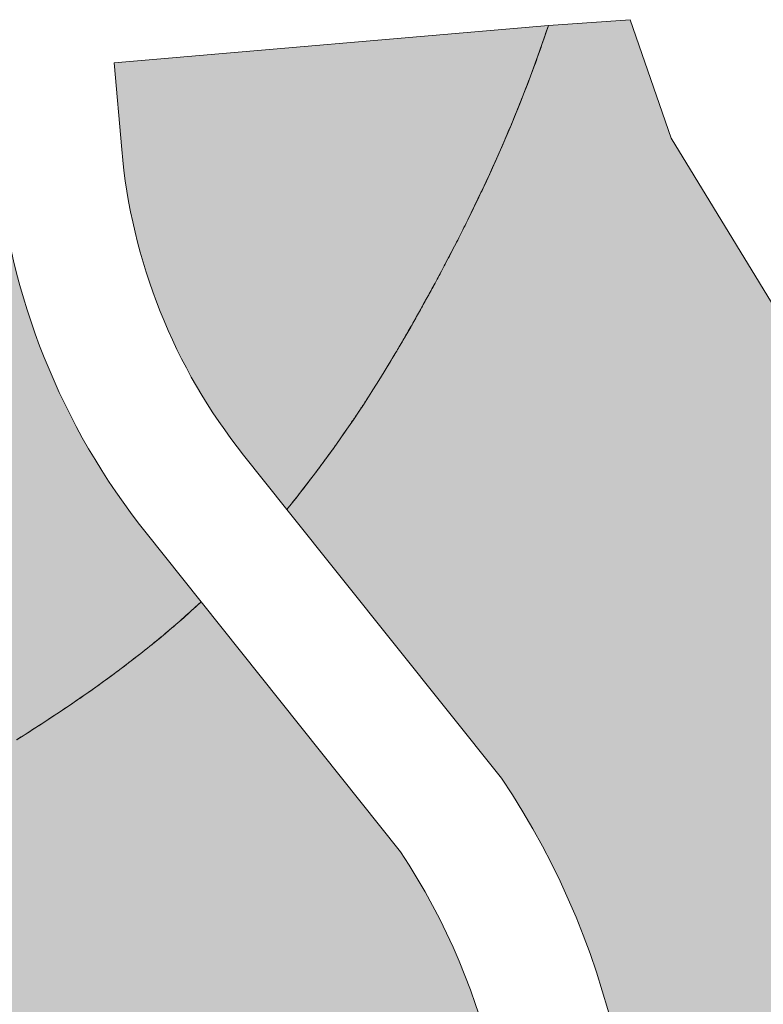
# Model space of a CAD drawing. Header units: metres. Extents: x 0 to 168310, y 0 to 462960.
# Tile 583 of 594: x 167869 to 167879, y 462702 to 462716. Entities that reach past the tile are written whole.
import ezdxf

# ---------------------------------------------------------------- set-up
doc = ezdxf.new("R2010")
doc.units = ezdxf.units.M
doc.header["$LTSCALE"] = 0.2
doc.layers.add('B_WE_GR_GRAS_BRM_RVA kruidenmengsel Barneveld_B116-A', color=83, linetype='Continuous', lineweight=18)
doc.layers.add('B_WE_GR_GRAS_BRM_RVA kruidenmengsel Barneveld_B116-G', color=83, linetype='Continuous', lineweight=18)

msp = doc.modelspace()

# ---------------------------------------------------------------- hatches: boundary and pattern name
at = {"layer": 'B_WE_GR_GRAS_BRM_RVA kruidenmengsel Barneveld_B116-A', "transparency": 33554687}
h = msp.add_hatch(color=256, dxfattribs=at)
h.dxf.hatch_style = 1
edge = h.paths.add_edge_path()
edge.add_line((167883.365, 462708.021), (167882.951, 462708.185))
edge.add_line((167882.951, 462708.185), (167879.989, 462710.988))
edge.add_line((167879.989, 462710.988), (167878.106, 462714.076))
edge.add_line((167878.106, 462714.076), (167877.513, 462715.786))
edge.add_line((167877.513, 462715.786), (167876.334, 462715.702))
edge.add_line((167876.334, 462715.702), (167876.292, 462715.578))
edge.add_line((167876.292, 462715.578), (167876.25, 462715.455))
edge.add_line((167876.25, 462715.455), (167876.207, 462715.333))
edge.add_line((167876.207, 462715.333), (167876.164, 462715.211))
edge.add_line((167876.164, 462715.211), (167876.12, 462715.091))
edge.add_line((167876.12, 462715.091), (167876.075, 462714.971))
edge.add_line((167876.075, 462714.971), (167876.03, 462714.852))
edge.add_line((167876.03, 462714.852), (167875.985, 462714.735))
edge.add_line((167875.985, 462714.735), (167875.939, 462714.618))
edge.add_line((167875.939, 462714.618), (167875.893, 462714.502))
edge.add_line((167875.893, 462714.502), (167875.846, 462714.388))
edge.add_line((167875.846, 462714.388), (167875.799, 462714.274))
edge.add_line((167875.799, 462714.274), (167875.752, 462714.162))
edge.add_line((167875.752, 462714.162), (167875.704, 462714.05))
edge.add_line((167875.704, 462714.05), (167875.656, 462713.94))
edge.add_line((167875.656, 462713.94), (167875.608, 462713.831))
edge.add_line((167875.608, 462713.831), (167875.56, 462713.723))
edge.add_line((167875.56, 462713.723), (167875.512, 462713.616))
edge.add_line((167875.512, 462713.616), (167875.463, 462713.51))
edge.add_line((167875.463, 462713.51), (167875.415, 462713.405))
edge.add_line((167875.415, 462713.405), (167875.366, 462713.301))
edge.add_line((167875.366, 462713.301), (167875.317, 462713.199))
edge.add_line((167875.317, 462713.199), (167875.269, 462713.098))
edge.add_line((167875.269, 462713.098), (167875.22, 462712.998))
edge.add_line((167875.22, 462712.998), (167875.172, 462712.899))
edge.add_line((167875.172, 462712.899), (167875.123, 462712.802))
edge.add_line((167875.123, 462712.802), (167875.075, 462712.706))
edge.add_line((167875.075, 462712.706), (167875.027, 462712.611))
edge.add_line((167875.027, 462712.611), (167874.979, 462712.518))
edge.add_line((167874.979, 462712.518), (167874.932, 462712.425))
edge.add_line((167874.932, 462712.425), (167874.884, 462712.334))
edge.add_line((167874.884, 462712.334), (167874.837, 462712.245))
edge.add_line((167874.837, 462712.245), (167874.791, 462712.157))
edge.add_line((167874.791, 462712.157), (167874.744, 462712.07))
edge.add_line((167874.744, 462712.07), (167874.698, 462711.985))
edge.add_line((167874.698, 462711.985), (167874.653, 462711.901))
edge.add_line((167874.653, 462711.901), (167874.608, 462711.818))
edge.add_line((167874.608, 462711.818), (167874.563, 462711.737))
edge.add_line((167874.563, 462711.737), (167874.519, 462711.657))
edge.add_line((167874.519, 462711.657), (167874.475, 462711.579))
edge.add_line((167874.475, 462711.579), (167874.432, 462711.502))
edge.add_line((167874.432, 462711.502), (167874.389, 462711.426))
edge.add_line((167874.389, 462711.426), (167874.347, 462711.351))
edge.add_line((167874.347, 462711.351), (167874.305, 462711.278))
edge.add_line((167874.305, 462711.278), (167874.264, 462711.206))
edge.add_line((167874.264, 462711.206), (167874.222, 462711.136))
edge.add_line((167874.222, 462711.136), (167874.182, 462711.066))
edge.add_line((167874.182, 462711.066), (167874.141, 462710.998))
edge.add_line((167874.141, 462710.998), (167874.101, 462710.93))
edge.add_line((167874.101, 462710.93), (167874.061, 462710.864))
edge.add_line((167874.061, 462710.864), (167874.022, 462710.799))
edge.add_line((167874.022, 462710.799), (167873.964, 462710.704))
edge.add_line((167873.964, 462710.704), (167873.887, 462710.58))
edge.add_line((167873.887, 462710.58), (167873.812, 462710.46))
edge.add_line((167873.812, 462710.46), (167873.737, 462710.343))
edge.add_line((167873.737, 462710.343), (167873.664, 462710.23))
edge.add_line((167873.664, 462710.23), (167873.592, 462710.121))
edge.add_line((167873.592, 462710.121), (167873.521, 462710.014))
edge.add_line((167873.521, 462710.014), (167873.45, 462709.911))
edge.add_line((167873.45, 462709.911), (167873.38, 462709.81))
edge.add_line((167873.38, 462709.81), (167873.311, 462709.711))
edge.add_line((167873.311, 462709.711), (167873.243, 462709.615))
edge.add_line((167873.243, 462709.615), (167873.175, 462709.521))
edge.add_line((167873.175, 462709.521), (167873.108, 462709.428))
edge.add_line((167873.108, 462709.428), (167873.041, 462709.338))
edge.add_line((167873.041, 462709.338), (167872.974, 462709.248))
edge.add_line((167872.974, 462709.248), (167872.907, 462709.16))
edge.add_line((167872.907, 462709.16), (167872.84, 462709.073))
edge.add_line((167872.84, 462709.073), (167872.774, 462708.987))
edge.add_line((167872.774, 462708.987), (167872.708, 462708.902))
edge.add_line((167872.708, 462708.902), (167872.642, 462708.818))
edge.add_line((167872.642, 462708.818), (167872.562, 462708.719))
edge.add_line((167872.562, 462708.719), (167875.657, 462704.839))
edge.add_arc((167866.192, 462698.469), 11.409, -11.58, 33.9405, ccw=False)
edge.add_arc((167855.567, 462714.657), 28.578, 319.7162, 346.5747)
h = msp.add_hatch(color=256, dxfattribs=at)
h.dxf.hatch_style = 1
edge = h.paths.add_edge_path()
edge.add_line((167875.116, 462712.787), (167875.131, 462712.817))
edge.add_line((167875.131, 462712.817), (167875.146, 462712.848))
edge.add_line((167875.146, 462712.848), (167875.161, 462712.879))
edge.add_line((167875.161, 462712.879), (167875.177, 462712.909))
edge.add_line((167875.177, 462712.909), (167875.192, 462712.94))
edge.add_line((167875.192, 462712.94), (167875.207, 462712.972))
edge.add_line((167875.207, 462712.972), (167875.223, 462713.003))
edge.add_line((167875.223, 462713.003), (167875.238, 462713.034))
edge.add_line((167875.238, 462713.034), (167875.253, 462713.066))
edge.add_line((167875.253, 462713.066), (167875.269, 462713.097))
edge.add_line((167875.269, 462713.097), (167875.284, 462713.129))
edge.add_line((167875.284, 462713.129), (167875.299, 462713.161))
edge.add_line((167875.299, 462713.161), (167875.314, 462713.193))
edge.add_line((167875.314, 462713.193), (167875.33, 462713.225))
edge.add_line((167875.33, 462713.225), (167875.345, 462713.257))
edge.add_line((167875.345, 462713.257), (167875.36, 462713.29))
edge.add_line((167875.36, 462713.29), (167875.376, 462713.322))
edge.add_line((167875.376, 462713.322), (167875.391, 462713.355))
edge.add_line((167875.391, 462713.355), (167875.406, 462713.387))
edge.add_line((167875.406, 462713.387), (167875.422, 462713.42))
edge.add_line((167875.422, 462713.42), (167875.437, 462713.453))
edge.add_line((167875.437, 462713.453), (167875.452, 462713.486))
edge.add_line((167875.452, 462713.486), (167875.468, 462713.519))
edge.add_line((167875.468, 462713.519), (167875.483, 462713.552))
edge.add_line((167875.483, 462713.552), (167875.498, 462713.586))
edge.add_line((167875.498, 462713.586), (167875.513, 462713.619))
edge.add_line((167875.513, 462713.619), (167875.529, 462713.653))
edge.add_line((167875.529, 462713.653), (167875.544, 462713.687))
edge.add_line((167875.544, 462713.687), (167875.559, 462713.721))
edge.add_line((167875.559, 462713.721), (167875.574, 462713.754))
edge.add_line((167875.574, 462713.754), (167875.59, 462713.789))
edge.add_line((167875.59, 462713.789), (167875.605, 462713.823))
edge.add_line((167875.605, 462713.823), (167875.62, 462713.857))
edge.add_line((167875.62, 462713.857), (167875.635, 462713.891))
edge.add_line((167875.635, 462713.891), (167875.65, 462713.926))
edge.add_line((167875.65, 462713.926), (167875.665, 462713.961))
edge.add_line((167875.665, 462713.961), (167875.68, 462713.995))
edge.add_line((167875.68, 462713.995), (167875.695, 462714.03))
edge.add_line((167875.695, 462714.03), (167875.711, 462714.065))
edge.add_line((167875.711, 462714.065), (167875.726, 462714.1))
edge.add_line((167875.726, 462714.1), (167875.741, 462714.135))
edge.add_line((167875.741, 462714.135), (167875.755, 462714.171))
edge.add_line((167875.755, 462714.171), (167875.77, 462714.206))
edge.add_line((167875.77, 462714.206), (167875.785, 462714.241))
edge.add_line((167875.785, 462714.241), (167875.8, 462714.277))
edge.add_line((167875.8, 462714.277), (167875.815, 462714.313))
edge.add_line((167875.815, 462714.313), (167875.83, 462714.348))
edge.add_line((167875.83, 462714.348), (167875.845, 462714.384))
edge.add_line((167875.845, 462714.384), (167875.859, 462714.42))
edge.add_line((167875.859, 462714.42), (167875.874, 462714.456))
edge.add_line((167875.874, 462714.456), (167875.889, 462714.493))
edge.add_line((167875.889, 462714.493), (167875.903, 462714.529))
edge.add_line((167875.903, 462714.529), (167875.918, 462714.565))
edge.add_line((167875.918, 462714.565), (167875.933, 462714.602))
edge.add_line((167875.933, 462714.602), (167875.947, 462714.639))
edge.add_line((167875.947, 462714.639), (167875.962, 462714.675))
edge.add_line((167875.962, 462714.675), (167875.976, 462714.712))
edge.add_line((167875.976, 462714.712), (167875.99, 462714.749))
edge.add_line((167875.99, 462714.749), (167876.005, 462714.786))
edge.add_line((167876.005, 462714.786), (167876.019, 462714.823))
edge.add_line((167876.019, 462714.823), (167876.033, 462714.86))
edge.add_line((167876.033, 462714.86), (167876.048, 462714.898))
edge.add_line((167876.048, 462714.898), (167876.062, 462714.935))
edge.add_line((167876.062, 462714.935), (167876.076, 462714.972))
edge.add_line((167876.076, 462714.972), (167876.09, 462715.01))
edge.add_line((167876.09, 462715.01), (167876.104, 462715.048))
edge.add_line((167876.104, 462715.048), (167876.118, 462715.085))
edge.add_line((167876.118, 462715.085), (167876.132, 462715.123))
edge.add_line((167876.132, 462715.123), (167876.146, 462715.161))
edge.add_line((167876.146, 462715.161), (167876.16, 462715.199))
edge.add_line((167876.16, 462715.199), (167876.173, 462715.238))
edge.add_line((167876.173, 462715.238), (167876.187, 462715.276))
edge.add_line((167876.187, 462715.276), (167876.201, 462715.314))
edge.add_line((167876.201, 462715.314), (167876.214, 462715.353))
edge.add_line((167876.214, 462715.353), (167876.228, 462715.391))
edge.add_line((167876.228, 462715.391), (167876.241, 462715.43))
edge.add_line((167876.241, 462715.43), (167876.255, 462715.468))
edge.add_line((167876.255, 462715.468), (167876.268, 462715.507))
edge.add_line((167876.268, 462715.507), (167876.281, 462715.546))
edge.add_line((167876.281, 462715.546), (167876.294, 462715.585))
edge.add_line((167876.294, 462715.585), (167876.308, 462715.624))
edge.add_line((167876.308, 462715.624), (167876.321, 462715.663))
edge.add_line((167876.321, 462715.663), (167876.334, 462715.702))
edge.add_line((167876.334, 462715.702), (167870.071, 462715.162))
edge.add_line((167870.071, 462715.162), (167870.179, 462713.911))
edge.add_arc((167878.348, 462714.616), 8.2, 184.9281, 218.5694)
edge.add_line((167871.937, 462709.503), (167872.562, 462708.72))
edge.add_line((167872.562, 462708.72), (167872.581, 462708.743))
edge.add_line((167872.581, 462708.743), (167872.604, 462708.772))
edge.add_line((167872.604, 462708.772), (167872.627, 462708.8))
edge.add_line((167872.627, 462708.8), (167872.649, 462708.828))
edge.add_line((167872.649, 462708.828), (167872.672, 462708.857))
edge.add_line((167872.672, 462708.857), (167872.695, 462708.886))
edge.add_line((167872.695, 462708.886), (167872.718, 462708.915))
edge.add_line((167872.718, 462708.915), (167872.74, 462708.943))
edge.add_line((167872.74, 462708.943), (167872.763, 462708.973))
edge.add_line((167872.763, 462708.973), (167872.786, 462709.002))
edge.add_line((167872.786, 462709.002), (167872.808, 462709.031))
edge.add_line((167872.808, 462709.031), (167872.831, 462709.06))
edge.add_line((167872.831, 462709.06), (167872.854, 462709.09))
edge.add_line((167872.854, 462709.09), (167872.876, 462709.12))
edge.add_line((167872.876, 462709.12), (167872.899, 462709.15))
edge.add_line((167872.899, 462709.15), (167872.922, 462709.18))
edge.add_line((167872.922, 462709.18), (167872.945, 462709.21))
edge.add_line((167872.945, 462709.21), (167872.967, 462709.24))
edge.add_line((167872.967, 462709.24), (167872.978, 462709.254))
edge.add_line((167872.978, 462709.254), (167872.988, 462709.268))
edge.add_line((167872.988, 462709.268), (167872.999, 462709.282))
edge.add_line((167872.999, 462709.282), (167873.009, 462709.296))
edge.add_line((167873.009, 462709.296), (167873.02, 462709.31))
edge.add_line((167873.02, 462709.31), (167873.031, 462709.324))
edge.add_line((167873.031, 462709.324), (167873.041, 462709.338))
edge.add_line((167873.041, 462709.338), (167873.052, 462709.353))
edge.add_line((167873.052, 462709.353), (167873.062, 462709.367))
edge.add_line((167873.062, 462709.367), (167873.073, 462709.381))
edge.add_line((167873.073, 462709.381), (167873.083, 462709.395))
edge.add_line((167873.083, 462709.395), (167873.094, 462709.41))
edge.add_line((167873.094, 462709.41), (167873.104, 462709.424))
edge.add_line((167873.104, 462709.424), (167873.115, 462709.439))
edge.add_line((167873.115, 462709.439), (167873.126, 462709.453))
edge.add_line((167873.126, 462709.453), (167873.136, 462709.468))
edge.add_line((167873.136, 462709.468), (167873.147, 462709.482))
edge.add_line((167873.147, 462709.482), (167873.158, 462709.497))
edge.add_line((167873.158, 462709.497), (167873.168, 462709.511))
edge.add_line((167873.168, 462709.511), (167873.179, 462709.526))
edge.add_line((167873.179, 462709.526), (167873.19, 462709.541))
edge.add_line((167873.19, 462709.541), (167873.2, 462709.556))
edge.add_line((167873.2, 462709.556), (167873.211, 462709.571))
edge.add_line((167873.211, 462709.571), (167873.222, 462709.585))
edge.add_line((167873.222, 462709.585), (167873.232, 462709.6))
edge.add_line((167873.232, 462709.6), (167873.243, 462709.615))
edge.add_line((167873.243, 462709.615), (167873.254, 462709.63))
edge.add_line((167873.254, 462709.63), (167873.265, 462709.645))
edge.add_line((167873.265, 462709.645), (167873.275, 462709.661))
edge.add_line((167873.275, 462709.661), (167873.286, 462709.676))
edge.add_line((167873.286, 462709.676), (167873.297, 462709.691))
edge.add_line((167873.297, 462709.691), (167873.308, 462709.706))
edge.add_line((167873.308, 462709.706), (167873.319, 462709.722))
edge.add_line((167873.319, 462709.722), (167873.329, 462709.737))
edge.add_line((167873.329, 462709.737), (167873.34, 462709.753))
edge.add_line((167873.34, 462709.753), (167873.351, 462709.768))
edge.add_line((167873.351, 462709.768), (167873.362, 462709.784))
edge.add_line((167873.362, 462709.784), (167873.373, 462709.799))
edge.add_line((167873.373, 462709.799), (167873.384, 462709.815))
edge.add_line((167873.384, 462709.815), (167873.395, 462709.831))
edge.add_line((167873.395, 462709.831), (167873.406, 462709.847))
edge.add_line((167873.406, 462709.847), (167873.417, 462709.863))
edge.add_line((167873.417, 462709.863), (167873.428, 462709.879))
edge.add_line((167873.428, 462709.879), (167873.439, 462709.895))
edge.add_line((167873.439, 462709.895), (167873.45, 462709.911))
edge.add_line((167873.45, 462709.911), (167873.461, 462709.927))
edge.add_line((167873.461, 462709.927), (167873.472, 462709.943))
edge.add_line((167873.472, 462709.943), (167873.483, 462709.959))
edge.add_line((167873.483, 462709.959), (167873.494, 462709.976))
edge.add_line((167873.494, 462709.976), (167873.505, 462709.992))
edge.add_line((167873.505, 462709.992), (167873.517, 462710.009))
edge.add_line((167873.517, 462710.009), (167873.528, 462710.025))
edge.add_line((167873.528, 462710.025), (167873.539, 462710.042))
edge.add_line((167873.539, 462710.042), (167873.55, 462710.059))
edge.add_line((167873.55, 462710.059), (167873.561, 462710.075))
edge.add_line((167873.561, 462710.075), (167873.573, 462710.092))
edge.add_line((167873.573, 462710.092), (167873.584, 462710.109))
edge.add_line((167873.584, 462710.109), (167873.595, 462710.126))
edge.add_line((167873.595, 462710.126), (167873.607, 462710.143))
edge.add_line((167873.607, 462710.143), (167873.618, 462710.16))
edge.add_line((167873.618, 462710.16), (167873.629, 462710.178))
edge.add_line((167873.629, 462710.178), (167873.641, 462710.195))
edge.add_line((167873.641, 462710.195), (167873.652, 462710.212))
edge.add_line((167873.652, 462710.212), (167873.664, 462710.23))
edge.add_line((167873.664, 462710.23), (167873.675, 462710.247))
edge.add_line((167873.675, 462710.247), (167873.687, 462710.265))
edge.add_line((167873.687, 462710.265), (167873.698, 462710.283))
edge.add_line((167873.698, 462710.283), (167873.71, 462710.301))
edge.add_line((167873.71, 462710.301), (167873.721, 462710.318))
edge.add_line((167873.721, 462710.318), (167873.733, 462710.336))
edge.add_line((167873.733, 462710.336), (167873.745, 462710.355))
edge.add_line((167873.745, 462710.355), (167873.756, 462710.373))
edge.add_line((167873.756, 462710.373), (167873.768, 462710.391))
edge.add_line((167873.768, 462710.391), (167873.78, 462710.409))
edge.add_line((167873.78, 462710.409), (167873.791, 462710.428))
edge.add_line((167873.791, 462710.428), (167873.803, 462710.446))
edge.add_line((167873.803, 462710.446), (167873.815, 462710.465))
edge.add_line((167873.815, 462710.465), (167873.827, 462710.483))
edge.add_line((167873.827, 462710.483), (167873.839, 462710.502))
edge.add_line((167873.839, 462710.502), (167873.85, 462710.521))
edge.add_line((167873.85, 462710.521), (167873.862, 462710.54))
edge.add_line((167873.862, 462710.54), (167873.874, 462710.559))
edge.add_line((167873.874, 462710.559), (167873.886, 462710.578))
edge.add_line((167873.886, 462710.578), (167873.898, 462710.598))
edge.add_line((167873.898, 462710.598), (167873.91, 462710.617))
edge.add_line((167873.91, 462710.617), (167873.922, 462710.636))
edge.add_line((167873.922, 462710.636), (167873.934, 462710.656))
edge.add_line((167873.934, 462710.656), (167873.947, 462710.676))
edge.add_line((167873.947, 462710.676), (167873.959, 462710.695))
edge.add_line((167873.959, 462710.695), (167873.971, 462710.715))
edge.add_line((167873.971, 462710.715), (167873.983, 462710.735))
edge.add_line((167873.983, 462710.735), (167873.995, 462710.755))
edge.add_line((167873.995, 462710.755), (167874.008, 462710.775))
edge.add_line((167874.008, 462710.775), (167874.02, 462710.796))
edge.add_line((167874.02, 462710.796), (167874.032, 462710.816))
edge.add_line((167874.032, 462710.816), (167874.045, 462710.836))
edge.add_line((167874.045, 462710.836), (167874.057, 462710.857))
edge.add_line((167874.057, 462710.857), (167874.07, 462710.878))
edge.add_line((167874.07, 462710.878), (167874.082, 462710.899))
edge.add_line((167874.082, 462710.899), (167874.095, 462710.919))
edge.add_line((167874.095, 462710.919), (167874.107, 462710.94))
edge.add_line((167874.107, 462710.94), (167874.12, 462710.962))
edge.add_line((167874.12, 462710.962), (167874.132, 462710.983))
edge.add_line((167874.132, 462710.983), (167874.145, 462711.004))
edge.add_line((167874.145, 462711.004), (167874.158, 462711.026))
edge.add_line((167874.158, 462711.026), (167874.171, 462711.047))
edge.add_line((167874.171, 462711.047), (167874.183, 462711.069))
edge.add_line((167874.183, 462711.069), (167874.196, 462711.091))
edge.add_line((167874.196, 462711.091), (167874.209, 462711.113))
edge.add_line((167874.209, 462711.113), (167874.222, 462711.135))
edge.add_line((167874.222, 462711.135), (167874.235, 462711.157))
edge.add_line((167874.235, 462711.157), (167874.248, 462711.179))
edge.add_line((167874.248, 462711.179), (167874.261, 462711.202))
edge.add_line((167874.261, 462711.202), (167874.274, 462711.224))
edge.add_line((167874.274, 462711.224), (167874.287, 462711.247))
edge.add_line((167874.287, 462711.247), (167874.3, 462711.269))
edge.add_line((167874.3, 462711.269), (167874.313, 462711.292))
edge.add_line((167874.313, 462711.292), (167874.326, 462711.315))
edge.add_line((167874.326, 462711.315), (167874.34, 462711.338))
edge.add_line((167874.34, 462711.338), (167874.353, 462711.362))
edge.add_line((167874.353, 462711.362), (167874.366, 462711.385))
edge.add_line((167874.366, 462711.385), (167874.38, 462711.409))
edge.add_line((167874.38, 462711.409), (167874.393, 462711.432))
edge.add_line((167874.393, 462711.432), (167874.406, 462711.456))
edge.add_line((167874.406, 462711.456), (167874.42, 462711.48))
edge.add_line((167874.42, 462711.48), (167874.433, 462711.504))
edge.add_line((167874.433, 462711.504), (167874.447, 462711.528))
edge.add_line((167874.447, 462711.528), (167874.461, 462711.552))
edge.add_line((167874.461, 462711.552), (167874.474, 462711.577))
edge.add_line((167874.474, 462711.577), (167874.488, 462711.601))
edge.add_line((167874.488, 462711.601), (167874.502, 462711.626))
edge.add_line((167874.502, 462711.626), (167874.516, 462711.651))
edge.add_line((167874.516, 462711.651), (167874.529, 462711.676))
edge.add_line((167874.529, 462711.676), (167874.543, 462711.701))
edge.add_line((167874.543, 462711.701), (167874.557, 462711.726))
edge.add_line((167874.557, 462711.726), (167874.571, 462711.751))
edge.add_line((167874.571, 462711.751), (167874.585, 462711.777))
edge.add_line((167874.585, 462711.777), (167874.599, 462711.803))
edge.add_line((167874.599, 462711.803), (167874.613, 462711.828))
edge.add_line((167874.613, 462711.828), (167874.628, 462711.854))
edge.add_line((167874.628, 462711.854), (167874.642, 462711.88))
edge.add_line((167874.642, 462711.88), (167874.656, 462711.907))
edge.add_line((167874.656, 462711.907), (167874.67, 462711.933))
edge.add_line((167874.67, 462711.933), (167874.685, 462711.959))
edge.add_line((167874.685, 462711.959), (167874.699, 462711.986))
edge.add_line((167874.699, 462711.986), (167874.714, 462712.013))
edge.add_line((167874.714, 462712.013), (167874.728, 462712.04))
edge.add_line((167874.728, 462712.04), (167874.743, 462712.067))
edge.add_line((167874.743, 462712.067), (167874.757, 462712.094))
edge.add_line((167874.757, 462712.094), (167874.772, 462712.121))
edge.add_line((167874.772, 462712.121), (167874.786, 462712.149))
edge.add_line((167874.786, 462712.149), (167874.801, 462712.176))
edge.add_line((167874.801, 462712.176), (167874.816, 462712.204))
edge.add_line((167874.816, 462712.204), (167874.83, 462712.232))
edge.add_line((167874.83, 462712.232), (167874.845, 462712.26))
edge.add_line((167874.845, 462712.26), (167874.86, 462712.288))
edge.add_line((167874.86, 462712.288), (167874.875, 462712.316))
edge.add_line((167874.875, 462712.316), (167874.89, 462712.345))
edge.add_line((167874.89, 462712.345), (167874.905, 462712.373))
edge.add_line((167874.905, 462712.373), (167874.92, 462712.402))
edge.add_line((167874.92, 462712.402), (167874.934, 462712.431))
edge.add_line((167874.934, 462712.431), (167874.949, 462712.46))
edge.add_line((167874.949, 462712.46), (167874.964, 462712.489))
edge.add_line((167874.964, 462712.489), (167874.98, 462712.518))
edge.add_line((167874.98, 462712.518), (167874.995, 462712.547))
edge.add_line((167874.995, 462712.547), (167875.01, 462712.577))
edge.add_line((167875.01, 462712.577), (167875.025, 462712.606))
edge.add_line((167875.025, 462712.606), (167875.04, 462712.636))
edge.add_line((167875.04, 462712.636), (167875.055, 462712.666))
edge.add_line((167875.055, 462712.666), (167875.07, 462712.696))
edge.add_line((167875.07, 462712.696), (167875.085, 462712.726))
edge.add_line((167875.085, 462712.726), (167875.101, 462712.756))
edge.add_line((167875.101, 462712.756), (167875.116, 462712.787))
h = msp.add_hatch(color=256, dxfattribs=at)
h.dxf.hatch_style = 1
edge = h.paths.add_edge_path()
edge.add_line((167868.385, 462713.757), (167868.277, 462715.008))
edge.add_line((167868.277, 462715.008), (167859.952, 462714.29))
edge.add_line((167859.952, 462714.29), (167861.024, 462701.858))
edge.add_line((167861.024, 462701.858), (167861.176, 462701.914))
edge.add_line((167861.176, 462701.914), (167861.325, 462701.969))
edge.add_line((167861.325, 462701.969), (167861.47, 462702.022))
edge.add_line((167861.47, 462702.022), (167861.612, 462702.074))
edge.add_line((167861.612, 462702.074), (167861.751, 462702.125))
edge.add_line((167861.751, 462702.125), (167861.886, 462702.176))
edge.add_line((167861.886, 462702.176), (167862.018, 462702.225))
edge.add_line((167862.018, 462702.225), (167862.147, 462702.273))
edge.add_line((167862.147, 462702.273), (167862.273, 462702.319))
edge.add_line((167862.273, 462702.319), (167862.396, 462702.365))
edge.add_line((167862.396, 462702.365), (167862.516, 462702.41))
edge.add_line((167862.516, 462702.41), (167862.633, 462702.455))
edge.add_line((167862.633, 462702.455), (167862.747, 462702.498))
edge.add_line((167862.747, 462702.498), (167862.859, 462702.54))
edge.add_line((167862.859, 462702.54), (167862.967, 462702.581))
edge.add_line((167862.967, 462702.581), (167863.073, 462702.622))
edge.add_line((167863.073, 462702.622), (167863.177, 462702.662))
edge.add_line((167863.177, 462702.662), (167863.278, 462702.7))
edge.add_line((167863.278, 462702.7), (167863.376, 462702.738))
edge.add_line((167863.376, 462702.738), (167863.472, 462702.776))
edge.add_line((167863.472, 462702.776), (167863.566, 462702.812))
edge.add_line((167863.566, 462702.812), (167863.657, 462702.848))
edge.add_line((167863.657, 462702.848), (167863.746, 462702.883))
edge.add_line((167863.746, 462702.883), (167863.833, 462702.918))
edge.add_line((167863.833, 462702.918), (167863.918, 462702.952))
edge.add_line((167863.918, 462702.952), (167864, 462702.985))
edge.add_line((167864, 462702.985), (167864.081, 462703.017))
edge.add_line((167864.081, 462703.017), (167864.16, 462703.049))
edge.add_line((167864.16, 462703.049), (167864.237, 462703.081))
edge.add_line((167864.237, 462703.081), (167864.312, 462703.111))
edge.add_line((167864.312, 462703.111), (167864.385, 462703.142))
edge.add_line((167864.385, 462703.142), (167864.457, 462703.172))
edge.add_line((167864.457, 462703.172), (167864.527, 462703.201))
edge.add_line((167864.527, 462703.201), (167864.595, 462703.23))
edge.add_line((167864.595, 462703.23), (167864.662, 462703.258))
edge.add_line((167864.662, 462703.258), (167864.727, 462703.286))
edge.add_line((167864.727, 462703.286), (167864.791, 462703.314))
edge.add_line((167864.791, 462703.314), (167864.854, 462703.341))
edge.add_line((167864.854, 462703.341), (167864.915, 462703.368))
edge.add_line((167864.915, 462703.368), (167864.975, 462703.395))
edge.add_line((167864.975, 462703.395), (167865.034, 462703.421))
edge.add_line((167865.034, 462703.421), (167865.092, 462703.447))
edge.add_line((167865.092, 462703.447), (167865.149, 462703.473))
edge.add_line((167865.149, 462703.473), (167865.205, 462703.498))
edge.add_line((167865.205, 462703.498), (167865.26, 462703.524))
edge.add_line((167865.26, 462703.524), (167865.314, 462703.549))
edge.add_line((167865.314, 462703.549), (167865.367, 462703.574))
edge.add_line((167865.367, 462703.574), (167865.42, 462703.599))
edge.add_line((167865.42, 462703.599), (167865.472, 462703.623))
edge.add_line((167865.472, 462703.623), (167865.523, 462703.648))
edge.add_line((167865.523, 462703.648), (167865.573, 462703.672))
edge.add_line((167865.573, 462703.672), (167865.624, 462703.697))
edge.add_line((167865.624, 462703.697), (167865.673, 462703.721))
edge.add_line((167865.673, 462703.721), (167865.723, 462703.745))
edge.add_line((167865.723, 462703.745), (167865.772, 462703.77))
edge.add_line((167865.772, 462703.77), (167865.82, 462703.794))
edge.add_line((167865.82, 462703.794), (167865.869, 462703.819))
edge.add_line((167865.869, 462703.819), (167865.917, 462703.843))
edge.add_line((167865.917, 462703.843), (167865.966, 462703.868))
edge.add_line((167865.966, 462703.868), (167866.014, 462703.892))
edge.add_line((167866.014, 462703.892), (167866.063, 462703.917))
edge.add_line((167866.063, 462703.917), (167866.111, 462703.942))
edge.add_line((167866.111, 462703.942), (167866.16, 462703.968))
edge.add_line((167866.16, 462703.968), (167866.208, 462703.993))
edge.add_line((167866.208, 462703.993), (167866.257, 462704.018))
edge.add_line((167866.257, 462704.018), (167866.306, 462704.044))
edge.add_line((167866.306, 462704.044), (167866.355, 462704.07))
edge.add_line((167866.355, 462704.07), (167866.405, 462704.096))
edge.add_line((167866.405, 462704.096), (167866.454, 462704.122))
edge.add_line((167866.454, 462704.122), (167866.504, 462704.149))
edge.add_line((167866.504, 462704.149), (167866.553, 462704.175))
edge.add_line((167866.553, 462704.175), (167866.603, 462704.202))
edge.add_line((167866.603, 462704.202), (167866.652, 462704.229))
edge.add_line((167866.652, 462704.229), (167866.702, 462704.256))
edge.add_line((167866.702, 462704.256), (167866.752, 462704.283))
edge.add_line((167866.752, 462704.283), (167866.802, 462704.31))
edge.add_line((167866.802, 462704.31), (167866.852, 462704.337))
edge.add_line((167866.852, 462704.337), (167866.902, 462704.364))
edge.add_line((167866.902, 462704.364), (167866.952, 462704.392))
edge.add_line((167866.952, 462704.392), (167867.002, 462704.42))
edge.add_line((167867.002, 462704.42), (167867.052, 462704.447))
edge.add_line((167867.052, 462704.447), (167867.102, 462704.475))
edge.add_line((167867.102, 462704.475), (167867.152, 462704.503))
edge.add_line((167867.152, 462704.503), (167867.202, 462704.531))
edge.add_line((167867.202, 462704.531), (167867.252, 462704.559))
edge.add_line((167867.252, 462704.559), (167867.302, 462704.588))
edge.add_line((167867.302, 462704.588), (167867.352, 462704.616))
edge.add_line((167867.352, 462704.616), (167867.402, 462704.644))
edge.add_line((167867.402, 462704.644), (167867.452, 462704.673))
edge.add_line((167867.452, 462704.673), (167867.502, 462704.701))
edge.add_line((167867.502, 462704.701), (167867.552, 462704.73))
edge.add_line((167867.552, 462704.73), (167867.601, 462704.758))
edge.add_line((167867.601, 462704.758), (167867.651, 462704.787))
edge.add_line((167867.651, 462704.787), (167867.701, 462704.816))
edge.add_line((167867.701, 462704.816), (167867.75, 462704.845))
edge.add_line((167867.75, 462704.845), (167867.8, 462704.874))
edge.add_line((167867.8, 462704.874), (167867.849, 462704.902))
edge.add_line((167867.849, 462704.902), (167867.898, 462704.931))
edge.add_line((167867.898, 462704.931), (167867.947, 462704.96))
edge.add_line((167867.947, 462704.96), (167867.996, 462704.989))
edge.add_line((167867.996, 462704.989), (167868.045, 462705.018))
edge.add_line((167868.045, 462705.018), (167868.093, 462705.047))
edge.add_line((167868.093, 462705.047), (167868.142, 462705.077))
edge.add_line((167868.142, 462705.077), (167868.19, 462705.106))
edge.add_line((167868.19, 462705.106), (167868.239, 462705.135))
edge.add_line((167868.239, 462705.135), (167868.287, 462705.164))
edge.add_line((167868.287, 462705.164), (167868.334, 462705.193))
edge.add_line((167868.334, 462705.193), (167868.382, 462705.222))
edge.add_line((167868.382, 462705.222), (167868.43, 462705.251))
edge.add_line((167868.43, 462705.251), (167868.477, 462705.28))
edge.add_line((167868.477, 462705.28), (167868.524, 462705.309))
edge.add_line((167868.524, 462705.309), (167868.571, 462705.338))
edge.add_line((167868.571, 462705.338), (167868.617, 462705.367))
edge.add_line((167868.617, 462705.367), (167868.664, 462705.396))
edge.add_line((167868.664, 462705.396), (167868.71, 462705.425))
edge.add_line((167868.71, 462705.425), (167868.756, 462705.454))
edge.add_line((167868.756, 462705.454), (167868.802, 462705.483))
edge.add_line((167868.802, 462705.483), (167868.847, 462705.512))
edge.add_line((167868.847, 462705.512), (167868.892, 462705.541))
edge.add_line((167868.892, 462705.541), (167868.937, 462705.57))
edge.add_line((167868.937, 462705.57), (167868.982, 462705.598))
edge.add_line((167868.982, 462705.598), (167869.026, 462705.627))
edge.add_line((167869.026, 462705.627), (167869.07, 462705.656))
edge.add_line((167869.07, 462705.656), (167869.114, 462705.684))
edge.add_line((167869.114, 462705.684), (167869.157, 462705.713))
edge.add_line((167869.157, 462705.713), (167869.2, 462705.741))
edge.add_line((167869.2, 462705.741), (167869.243, 462705.769))
edge.add_line((167869.243, 462705.769), (167869.285, 462705.798))
edge.add_line((167869.285, 462705.798), (167869.327, 462705.826))
edge.add_line((167869.327, 462705.826), (167869.369, 462705.854))
edge.add_line((167869.369, 462705.854), (167869.411, 462705.882))
edge.add_line((167869.411, 462705.882), (167869.452, 462705.91))
edge.add_line((167869.452, 462705.91), (167869.493, 462705.938))
edge.add_line((167869.493, 462705.938), (167869.533, 462705.965))
edge.add_line((167869.533, 462705.965), (167869.573, 462705.993))
edge.add_line((167869.573, 462705.993), (167869.613, 462706.021))
edge.add_line((167869.613, 462706.021), (167869.653, 462706.048))
edge.add_line((167869.653, 462706.048), (167869.692, 462706.076))
edge.add_line((167869.692, 462706.076), (167869.731, 462706.103))
edge.add_line((167869.731, 462706.103), (167869.77, 462706.131))
edge.add_line((167869.77, 462706.131), (167869.808, 462706.158))
edge.add_line((167869.808, 462706.158), (167869.846, 462706.185))
edge.add_line((167869.846, 462706.185), (167869.884, 462706.212))
edge.add_line((167869.884, 462706.212), (167869.921, 462706.239))
edge.add_line((167869.921, 462706.239), (167869.959, 462706.267))
edge.add_line((167869.959, 462706.267), (167869.996, 462706.294))
edge.add_line((167869.996, 462706.294), (167870.032, 462706.32))
edge.add_line((167870.032, 462706.32), (167870.069, 462706.347))
edge.add_line((167870.069, 462706.347), (167870.105, 462706.374))
edge.add_line((167870.105, 462706.374), (167870.141, 462706.401))
edge.add_line((167870.141, 462706.401), (167870.176, 462706.428))
edge.add_line((167870.176, 462706.428), (167870.212, 462706.454))
edge.add_line((167870.212, 462706.454), (167870.247, 462706.481))
edge.add_line((167870.247, 462706.481), (167870.282, 462706.508))
edge.add_line((167870.282, 462706.508), (167870.316, 462706.534))
edge.add_line((167870.316, 462706.534), (167870.35, 462706.561))
edge.add_line((167870.35, 462706.561), (167870.384, 462706.587))
edge.add_line((167870.384, 462706.587), (167870.418, 462706.614))
edge.add_line((167870.418, 462706.614), (167870.452, 462706.64))
edge.add_line((167870.452, 462706.64), (167870.485, 462706.666))
edge.add_line((167870.485, 462706.666), (167870.518, 462706.693))
edge.add_line((167870.518, 462706.693), (167870.551, 462706.719))
edge.add_line((167870.551, 462706.719), (167870.584, 462706.745))
edge.add_line((167870.584, 462706.745), (167870.616, 462706.771))
edge.add_line((167870.616, 462706.771), (167870.648, 462706.797))
edge.add_line((167870.648, 462706.797), (167870.68, 462706.823))
edge.add_line((167870.68, 462706.823), (167870.712, 462706.85))
edge.add_line((167870.712, 462706.85), (167870.743, 462706.876))
edge.add_line((167870.743, 462706.876), (167870.774, 462706.902))
edge.add_line((167870.774, 462706.902), (167870.806, 462706.928))
edge.add_line((167870.806, 462706.928), (167870.836, 462706.954))
edge.add_line((167870.836, 462706.954), (167870.867, 462706.98))
edge.add_line((167870.867, 462706.98), (167870.897, 462707.005))
edge.add_line((167870.897, 462707.005), (167870.928, 462707.031))
edge.add_line((167870.928, 462707.031), (167870.958, 462707.057))
edge.add_line((167870.958, 462707.057), (167870.987, 462707.083))
edge.add_line((167870.987, 462707.083), (167871.017, 462707.109))
edge.add_line((167871.017, 462707.109), (167871.046, 462707.135))
edge.add_line((167871.046, 462707.135), (167871.076, 462707.161))
edge.add_line((167871.076, 462707.161), (167871.105, 462707.186))
edge.add_line((167871.105, 462707.186), (167871.133, 462707.212))
edge.add_line((167871.133, 462707.212), (167871.162, 462707.238))
edge.add_line((167871.162, 462707.238), (167871.191, 462707.264))
edge.add_line((167871.191, 462707.264), (167871.219, 462707.289))
edge.add_line((167871.219, 462707.289), (167871.247, 462707.315))
edge.add_line((167871.247, 462707.315), (167871.275, 462707.341))
edge.add_line((167871.275, 462707.341), (167871.303, 462707.367))
edge.add_line((167871.303, 462707.367), (167871.323, 462707.386))
edge.add_line((167871.323, 462707.386), (167870.53, 462708.381))
edge.add_arc((167878.348, 462714.616), 10, 184.9281, 218.5694, ccw=False)
h = msp.add_hatch(color=256, dxfattribs=at)
h.dxf.hatch_style = 1
edge = h.paths.add_edge_path()
edge.add_line((167874.202, 462703.776), (167871.323, 462707.386))
edge.add_line((167871.323, 462707.386), (167871.239, 462707.308))
edge.add_line((167871.239, 462707.308), (167871.156, 462707.233))
edge.add_line((167871.156, 462707.233), (167871.072, 462707.157))
edge.add_line((167871.072, 462707.157), (167870.986, 462707.082))
edge.add_line((167870.986, 462707.082), (167870.898, 462707.006))
edge.add_line((167870.898, 462707.006), (167870.809, 462706.93))
edge.add_line((167870.809, 462706.93), (167870.718, 462706.854))
edge.add_line((167870.718, 462706.854), (167870.625, 462706.778))
edge.add_line((167870.625, 462706.778), (167870.53, 462706.702))
edge.add_line((167870.53, 462706.702), (167870.433, 462706.625))
edge.add_line((167870.433, 462706.625), (167870.334, 462706.548))
edge.add_line((167870.334, 462706.548), (167870.233, 462706.47))
edge.add_line((167870.233, 462706.47), (167870.129, 462706.392))
edge.add_line((167870.129, 462706.392), (167870.023, 462706.314))
edge.add_line((167870.023, 462706.314), (167869.915, 462706.235))
edge.add_line((167869.915, 462706.235), (167869.805, 462706.155))
edge.add_line((167869.805, 462706.155), (167869.692, 462706.075))
edge.add_line((167869.692, 462706.075), (167869.576, 462705.995))
edge.add_line((167869.576, 462705.995), (167869.458, 462705.914))
edge.add_line((167869.458, 462705.914), (167869.337, 462705.832))
edge.add_line((167869.337, 462705.832), (167869.244, 462705.77))
edge.add_line((167869.244, 462705.77), (167869.182, 462705.729))
edge.add_line((167869.182, 462705.729), (167869.119, 462705.688))
edge.add_line((167869.119, 462705.688), (167869.055, 462705.646))
edge.add_line((167869.055, 462705.646), (167868.99, 462705.604))
edge.add_line((167868.99, 462705.604), (167868.925, 462705.562))
edge.add_line((167868.925, 462705.562), (167868.859, 462705.52))
edge.add_line((167868.859, 462705.52), (167868.793, 462705.478))
edge.add_line((167868.793, 462705.478), (167868.726, 462705.436))
edge.add_line((167868.726, 462705.436), (167868.659, 462705.393))
edge.add_line((167868.659, 462705.393), (167868.591, 462705.351))
edge.add_line((167868.591, 462705.351), (167868.523, 462705.309))
edge.add_line((167868.523, 462705.309), (167868.454, 462705.266))
edge.add_line((167868.454, 462705.266), (167868.385, 462705.224))
edge.add_line((167868.385, 462705.224), (167868.315, 462705.181))
edge.add_line((167868.315, 462705.181), (167868.245, 462705.139))
edge.add_line((167868.245, 462705.139), (167868.175, 462705.096))
edge.add_line((167868.175, 462705.096), (167868.104, 462705.054))
edge.add_line((167868.104, 462705.054), (167868.033, 462705.011))
edge.add_line((167868.033, 462705.011), (167867.961, 462704.969))
edge.add_line((167867.961, 462704.969), (167867.89, 462704.927))
edge.add_line((167867.89, 462704.927), (167867.818, 462704.884))
edge.add_line((167867.818, 462704.884), (167867.746, 462704.842))
edge.add_line((167867.746, 462704.842), (167867.673, 462704.8))
edge.add_line((167867.673, 462704.8), (167867.601, 462704.758))
edge.add_line((167867.601, 462704.758), (167867.528, 462704.716))
edge.add_line((167867.528, 462704.716), (167867.456, 462704.675))
edge.add_line((167867.456, 462704.675), (167867.383, 462704.633))
edge.add_line((167867.383, 462704.633), (167867.31, 462704.592))
edge.add_line((167867.31, 462704.592), (167867.237, 462704.551))
edge.add_line((167867.237, 462704.551), (167867.164, 462704.51))
edge.add_line((167867.164, 462704.51), (167867.091, 462704.469))
edge.add_line((167867.091, 462704.469), (167867.017, 462704.428))
edge.add_line((167867.017, 462704.428), (167866.944, 462704.388))
edge.add_line((167866.944, 462704.388), (167866.871, 462704.348))
edge.add_line((167866.871, 462704.348), (167866.798, 462704.308))
edge.add_line((167866.798, 462704.308), (167866.726, 462704.268))
edge.add_line((167866.726, 462704.268), (167866.653, 462704.229))
edge.add_line((167866.653, 462704.229), (167866.58, 462704.19))
edge.add_line((167866.58, 462704.19), (167866.508, 462704.151))
edge.add_line((167866.508, 462704.151), (167866.436, 462704.113))
edge.add_line((167866.436, 462704.113), (167866.364, 462704.074))
edge.add_line((167866.364, 462704.074), (167866.292, 462704.037))
edge.add_line((167866.292, 462704.037), (167866.221, 462703.999))
edge.add_line((167866.221, 462703.999), (167866.149, 462703.962))
edge.add_line((167866.149, 462703.962), (167866.078, 462703.926))
edge.add_line((167866.078, 462703.926), (167866.008, 462703.889))
edge.add_line((167866.008, 462703.889), (167865.937, 462703.853))
edge.add_line((167865.937, 462703.853), (167865.866, 462703.817))
edge.add_line((167865.866, 462703.817), (167865.795, 462703.782))
edge.add_line((167865.795, 462703.782), (167865.724, 462703.746))
edge.add_line((167865.724, 462703.746), (167865.652, 462703.71))
edge.add_line((167865.652, 462703.71), (167865.579, 462703.675))
edge.add_line((167865.579, 462703.675), (167865.505, 462703.639))
edge.add_line((167865.505, 462703.639), (167865.429, 462703.603))
edge.add_line((167865.429, 462703.603), (167865.353, 462703.567))
edge.add_line((167865.353, 462703.567), (167865.274, 462703.53))
edge.add_line((167865.274, 462703.53), (167865.194, 462703.493))
edge.add_line((167865.194, 462703.493), (167865.112, 462703.456))
edge.add_line((167865.112, 462703.456), (167865.028, 462703.418))
edge.add_line((167865.028, 462703.418), (167864.941, 462703.38))
edge.add_line((167864.941, 462703.38), (167864.852, 462703.34))
edge.add_line((167864.852, 462703.34), (167864.76, 462703.3))
edge.add_line((167864.76, 462703.3), (167864.665, 462703.26))
edge.add_line((167864.665, 462703.26), (167864.567, 462703.218))
edge.add_line((167864.567, 462703.218), (167864.465, 462703.175))
edge.add_line((167864.465, 462703.175), (167864.361, 462703.132))
edge.add_line((167864.361, 462703.132), (167864.252, 462703.087))
edge.add_line((167864.252, 462703.087), (167864.14, 462703.041))
edge.add_line((167864.14, 462703.041), (167864.023, 462702.994))
edge.add_line((167864.023, 462702.994), (167863.903, 462702.946))
edge.add_line((167863.903, 462702.946), (167863.778, 462702.896))
edge.add_line((167863.778, 462702.896), (167863.648, 462702.845))
edge.add_line((167863.648, 462702.845), (167863.514, 462702.792))
edge.add_line((167863.514, 462702.792), (167863.374, 462702.738))
edge.add_line((167863.374, 462702.738), (167863.23, 462702.682))
edge.add_line((167863.23, 462702.682), (167863.08, 462702.624))
edge.add_line((167863.08, 462702.624), (167862.924, 462702.565))
edge.add_line((167862.924, 462702.565), (167862.763, 462702.504))
edge.add_line((167862.763, 462702.504), (167862.596, 462702.441))
edge.add_line((167862.596, 462702.441), (167862.423, 462702.376))
edge.add_line((167862.423, 462702.376), (167862.243, 462702.308))
edge.add_line((167862.243, 462702.308), (167862.057, 462702.239))
edge.add_line((167862.057, 462702.239), (167861.865, 462702.168))
edge.add_line((167861.865, 462702.168), (167861.665, 462702.094))
edge.add_line((167861.665, 462702.094), (167861.459, 462702.018))
edge.add_line((167861.459, 462702.018), (167861.245, 462701.939))
edge.add_line((167861.245, 462701.939), (167861.024, 462701.858))
edge.add_line((167861.024, 462701.858), (167861.743, 462693.513))
edge.add_line((167861.743, 462693.513), (167847.8, 462692.288))
edge.add_arc((167916.976, 463001.664), 317.016, 257.39594, 260.33953)
edge.add_arc((167866.268, 462697.931), 9.133, 254.1818, 307.7297)
edge.add_arc((167866.192, 462698.469), 9.609, 306.1251, 322.533)
edge.add_arc((167866.192, 462698.469), 9.609, 322.533, 351.0052)
edge.add_arc((167866.192, 462698.469), 9.609, 351.0051, 393.5253)

# ---------------------------------------------------------------- linework, layer by layer
at = {"layer": 'B_WE_GR_GRAS_BRM_RVA kruidenmengsel Barneveld_B116-G', "flags": 128}
for points in [[(167879.989, 462710.988), (167878.106, 462714.076), (167877.513, 462715.786), (167876.334, 462715.702), (167876.292, 462715.578), (167876.25, 462715.455), (167876.207, 462715.333), (167876.164, 462715.211), (167876.12, 462715.091), (167876.075, 462714.971), (167876.03, 462714.852), (167875.985, 462714.735), (167875.939, 462714.618), (167875.893, 462714.502), (167875.846, 462714.388), (167875.799, 462714.274), (167875.752, 462714.162), (167875.704, 462714.05), (167875.656, 462713.94), (167875.608, 462713.831), (167875.56, 462713.723), (167875.512, 462713.616), (167875.463, 462713.51), (167875.415, 462713.405), (167875.366, 462713.301), (167875.317, 462713.199), (167875.269, 462713.098), (167875.22, 462712.998), (167875.172, 462712.899), (167875.123, 462712.802), (167875.075, 462712.706), (167875.027, 462712.611), (167874.979, 462712.518), (167874.932, 462712.425), (167874.884, 462712.334), (167874.837, 462712.245), (167874.791, 462712.157), (167874.744, 462712.07), (167874.698, 462711.985), (167874.653, 462711.901), (167874.608, 462711.818), (167874.563, 462711.737), (167874.519, 462711.657), (167874.475, 462711.579), (167874.432, 462711.502), (167874.389, 462711.426), (167874.347, 462711.351), (167874.305, 462711.278), (167874.264, 462711.206), (167874.222, 462711.136), (167874.182, 462711.066), (167874.141, 462710.998), (167874.101, 462710.93), (167874.061, 462710.864), (167874.022, 462710.799), (167873.964, 462710.704), (167873.887, 462710.58), (167873.812, 462710.46), (167873.737, 462710.343), (167873.664, 462710.23), (167873.592, 462710.121), (167873.521, 462710.014), (167873.45, 462709.911), (167873.38, 462709.81), (167873.311, 462709.711), (167873.243, 462709.615), (167873.175, 462709.521), (167873.108, 462709.428), (167873.041, 462709.338), (167872.974, 462709.248), (167872.907, 462709.16), (167872.84, 462709.073), (167872.774, 462708.987), (167872.708, 462708.902), (167872.642, 462708.818), (167872.562, 462708.719), (167875.657, 462704.839, -0.201274), (167877.368, 462696.179, 0.117732), (167883.365, 462708.021)], [(167868.664, 462705.396), (167868.71, 462705.425), (167868.756, 462705.454), (167868.802, 462705.483), (167868.847, 462705.512), (167868.892, 462705.541), (167868.937, 462705.57), (167868.982, 462705.598), (167869.026, 462705.627), (167869.07, 462705.656), (167869.114, 462705.684), (167869.157, 462705.713), (167869.2, 462705.741), (167869.243, 462705.769), (167869.285, 462705.798), (167869.327, 462705.826), (167869.369, 462705.854), (167869.411, 462705.882), (167869.452, 462705.91), (167869.493, 462705.938), (167869.533, 462705.965), (167869.573, 462705.993), (167869.613, 462706.021), (167869.653, 462706.048), (167869.692, 462706.076), (167869.731, 462706.103), (167869.77, 462706.131), (167869.808, 462706.158), (167869.846, 462706.185), (167869.884, 462706.212), (167869.921, 462706.239), (167869.959, 462706.267), (167869.996, 462706.294), (167870.032, 462706.32), (167870.069, 462706.347), (167870.105, 462706.374), (167870.141, 462706.401), (167870.176, 462706.428), (167870.212, 462706.454), (167870.247, 462706.481), (167870.282, 462706.508), (167870.316, 462706.534), (167870.35, 462706.561), (167870.384, 462706.587), (167870.418, 462706.614), (167870.452, 462706.64), (167870.485, 462706.666), (167870.518, 462706.693), (167870.551, 462706.719), (167870.584, 462706.745), (167870.616, 462706.771), (167870.648, 462706.797), (167870.68, 462706.823), (167870.712, 462706.85), (167870.743, 462706.876), (167870.774, 462706.902), (167870.806, 462706.928), (167870.836, 462706.954), (167870.867, 462706.98), (167870.897, 462707.005), (167870.928, 462707.031), (167870.958, 462707.057), (167870.987, 462707.083), (167871.017, 462707.109), (167871.046, 462707.135), (167871.076, 462707.161), (167871.105, 462707.186), (167871.133, 462707.212), (167871.162, 462707.238), (167871.191, 462707.264), (167871.219, 462707.289), (167871.247, 462707.315), (167871.275, 462707.341), (167871.303, 462707.367), (167871.323, 462707.386), (167870.53, 462708.381, -0.147851), (167868.385, 462713.757)], [(167875.682, 462696.966, 0.187687), (167874.202, 462703.776), (167871.323, 462707.386), (167871.239, 462707.308), (167871.156, 462707.233), (167871.072, 462707.157), (167870.986, 462707.082), (167870.898, 462707.006), (167870.809, 462706.93), (167870.718, 462706.854), (167870.625, 462706.778), (167870.53, 462706.702), (167870.433, 462706.625), (167870.334, 462706.548), (167870.233, 462706.47), (167870.129, 462706.392), (167870.023, 462706.314), (167869.915, 462706.235), (167869.805, 462706.155), (167869.692, 462706.075), (167869.576, 462705.995), (167869.458, 462705.914), (167869.337, 462705.832), (167869.244, 462705.77), (167869.182, 462705.729), (167869.119, 462705.688), (167869.055, 462705.646), (167868.99, 462705.604), (167868.925, 462705.562), (167868.859, 462705.52), (167868.793, 462705.478), (167868.726, 462705.436), (167868.659, 462705.393)]]:
    msp.add_lwpolyline(points, format="xyb", dxfattribs=at)
msp.add_lwpolyline([(167875.116, 462712.787), (167875.131, 462712.817), (167875.146, 462712.848), (167875.161, 462712.879), (167875.177, 462712.909), (167875.192, 462712.94), (167875.207, 462712.972), (167875.223, 462713.003), (167875.238, 462713.034), (167875.253, 462713.066), (167875.269, 462713.097), (167875.284, 462713.129), (167875.299, 462713.161), (167875.314, 462713.193), (167875.33, 462713.225), (167875.345, 462713.257), (167875.36, 462713.29), (167875.376, 462713.322), (167875.391, 462713.355), (167875.406, 462713.387), (167875.422, 462713.42), (167875.437, 462713.453), (167875.452, 462713.486), (167875.468, 462713.519), (167875.483, 462713.552), (167875.498, 462713.586), (167875.513, 462713.619), (167875.529, 462713.653), (167875.544, 462713.687), (167875.559, 462713.721), (167875.574, 462713.754), (167875.59, 462713.789), (167875.605, 462713.823), (167875.62, 462713.857), (167875.635, 462713.891), (167875.65, 462713.926), (167875.665, 462713.961), (167875.68, 462713.995), (167875.695, 462714.03), (167875.711, 462714.065), (167875.726, 462714.1), (167875.741, 462714.135), (167875.755, 462714.171), (167875.77, 462714.206), (167875.785, 462714.241), (167875.8, 462714.277), (167875.815, 462714.313), (167875.83, 462714.348), (167875.845, 462714.384), (167875.859, 462714.42), (167875.874, 462714.456), (167875.889, 462714.493), (167875.903, 462714.529), (167875.918, 462714.565), (167875.933, 462714.602), (167875.947, 462714.639), (167875.962, 462714.675), (167875.976, 462714.712), (167875.99, 462714.749), (167876.005, 462714.786), (167876.019, 462714.823), (167876.033, 462714.86), (167876.048, 462714.898), (167876.062, 462714.935), (167876.076, 462714.972), (167876.09, 462715.01), (167876.104, 462715.048), (167876.118, 462715.085), (167876.132, 462715.123), (167876.146, 462715.161), (167876.16, 462715.199), (167876.173, 462715.238), (167876.187, 462715.276), (167876.201, 462715.314), (167876.214, 462715.353), (167876.228, 462715.391), (167876.241, 462715.43), (167876.255, 462715.468), (167876.268, 462715.507), (167876.281, 462715.546), (167876.294, 462715.585), (167876.308, 462715.624), (167876.321, 462715.663), (167876.334, 462715.702), (167870.071, 462715.162), (167870.179, 462713.911, 0.147851), (167871.937, 462709.503), (167872.562, 462708.72), (167872.581, 462708.743), (167872.604, 462708.772), (167872.627, 462708.8), (167872.649, 462708.828), (167872.672, 462708.857), (167872.695, 462708.886), (167872.718, 462708.915), (167872.74, 462708.943), (167872.763, 462708.973), (167872.786, 462709.002), (167872.808, 462709.031), (167872.831, 462709.06), (167872.854, 462709.09), (167872.876, 462709.12), (167872.899, 462709.15), (167872.922, 462709.18), (167872.945, 462709.21), (167872.967, 462709.24), (167872.978, 462709.254), (167872.988, 462709.268), (167872.999, 462709.282), (167873.009, 462709.296), (167873.02, 462709.31), (167873.031, 462709.324), (167873.041, 462709.338), (167873.052, 462709.353), (167873.062, 462709.367), (167873.073, 462709.381), (167873.083, 462709.395), (167873.094, 462709.41), (167873.104, 462709.424), (167873.115, 462709.439), (167873.126, 462709.453), (167873.136, 462709.468), (167873.147, 462709.482), (167873.158, 462709.497), (167873.168, 462709.511), (167873.179, 462709.526), (167873.19, 462709.541), (167873.2, 462709.556), (167873.211, 462709.571), (167873.222, 462709.585), (167873.232, 462709.6), (167873.243, 462709.615), (167873.254, 462709.63), (167873.265, 462709.645), (167873.275, 462709.661), (167873.286, 462709.676), (167873.297, 462709.691), (167873.308, 462709.706), (167873.319, 462709.722), (167873.329, 462709.737), (167873.34, 462709.753), (167873.351, 462709.768), (167873.362, 462709.784), (167873.373, 462709.799), (167873.384, 462709.815), (167873.395, 462709.831), (167873.406, 462709.847), (167873.417, 462709.863), (167873.428, 462709.879), (167873.439, 462709.895), (167873.45, 462709.911), (167873.461, 462709.927), (167873.472, 462709.943), (167873.483, 462709.959), (167873.494, 462709.976), (167873.505, 462709.992), (167873.517, 462710.009), (167873.528, 462710.025), (167873.539, 462710.042), (167873.55, 462710.059), (167873.561, 462710.075), (167873.573, 462710.092), (167873.584, 462710.109), (167873.595, 462710.126), (167873.607, 462710.143), (167873.618, 462710.16), (167873.629, 462710.178), (167873.641, 462710.195), (167873.652, 462710.212), (167873.664, 462710.23), (167873.675, 462710.247), (167873.687, 462710.265), (167873.698, 462710.283), (167873.71, 462710.301), (167873.721, 462710.318), (167873.733, 462710.336), (167873.745, 462710.355), (167873.756, 462710.373), (167873.768, 462710.391), (167873.78, 462710.409), (167873.791, 462710.428), (167873.803, 462710.446), (167873.815, 462710.465), (167873.827, 462710.483), (167873.839, 462710.502), (167873.85, 462710.521), (167873.862, 462710.54), (167873.874, 462710.559), (167873.886, 462710.578), (167873.898, 462710.598), (167873.91, 462710.617), (167873.922, 462710.636), (167873.934, 462710.656), (167873.947, 462710.676), (167873.959, 462710.695), (167873.971, 462710.715), (167873.983, 462710.735), (167873.995, 462710.755), (167874.008, 462710.775), (167874.02, 462710.796), (167874.032, 462710.816), (167874.045, 462710.836), (167874.057, 462710.857), (167874.07, 462710.878), (167874.082, 462710.899), (167874.095, 462710.919), (167874.107, 462710.94), (167874.12, 462710.962), (167874.132, 462710.983), (167874.145, 462711.004), (167874.158, 462711.026), (167874.171, 462711.047), (167874.183, 462711.069), (167874.196, 462711.091), (167874.209, 462711.113), (167874.222, 462711.135), (167874.235, 462711.157), (167874.248, 462711.179), (167874.261, 462711.202), (167874.274, 462711.224), (167874.287, 462711.247), (167874.3, 462711.269), (167874.313, 462711.292), (167874.326, 462711.315), (167874.34, 462711.338), (167874.353, 462711.362), (167874.366, 462711.385), (167874.38, 462711.409), (167874.393, 462711.432), (167874.406, 462711.456), (167874.42, 462711.48), (167874.433, 462711.504), (167874.447, 462711.528), (167874.461, 462711.552), (167874.474, 462711.577), (167874.488, 462711.601), (167874.502, 462711.626), (167874.516, 462711.651), (167874.529, 462711.676), (167874.543, 462711.701), (167874.557, 462711.726), (167874.571, 462711.751), (167874.585, 462711.777), (167874.599, 462711.803), (167874.613, 462711.828), (167874.628, 462711.854), (167874.642, 462711.88), (167874.656, 462711.907), (167874.67, 462711.933), (167874.685, 462711.959), (167874.699, 462711.986), (167874.714, 462712.013), (167874.728, 462712.04), (167874.743, 462712.067), (167874.757, 462712.094), (167874.772, 462712.121), (167874.786, 462712.149), (167874.801, 462712.176), (167874.816, 462712.204), (167874.83, 462712.232), (167874.845, 462712.26), (167874.86, 462712.288), (167874.875, 462712.316), (167874.89, 462712.345), (167874.905, 462712.373), (167874.92, 462712.402), (167874.934, 462712.431), (167874.949, 462712.46), (167874.964, 462712.489), (167874.98, 462712.518), (167874.995, 462712.547), (167875.01, 462712.577), (167875.025, 462712.606), (167875.04, 462712.636), (167875.055, 462712.666), (167875.07, 462712.696), (167875.085, 462712.726), (167875.101, 462712.756)], format="xyb", close=True, dxfattribs=at)

doc.saveas('drawing.dxf')
